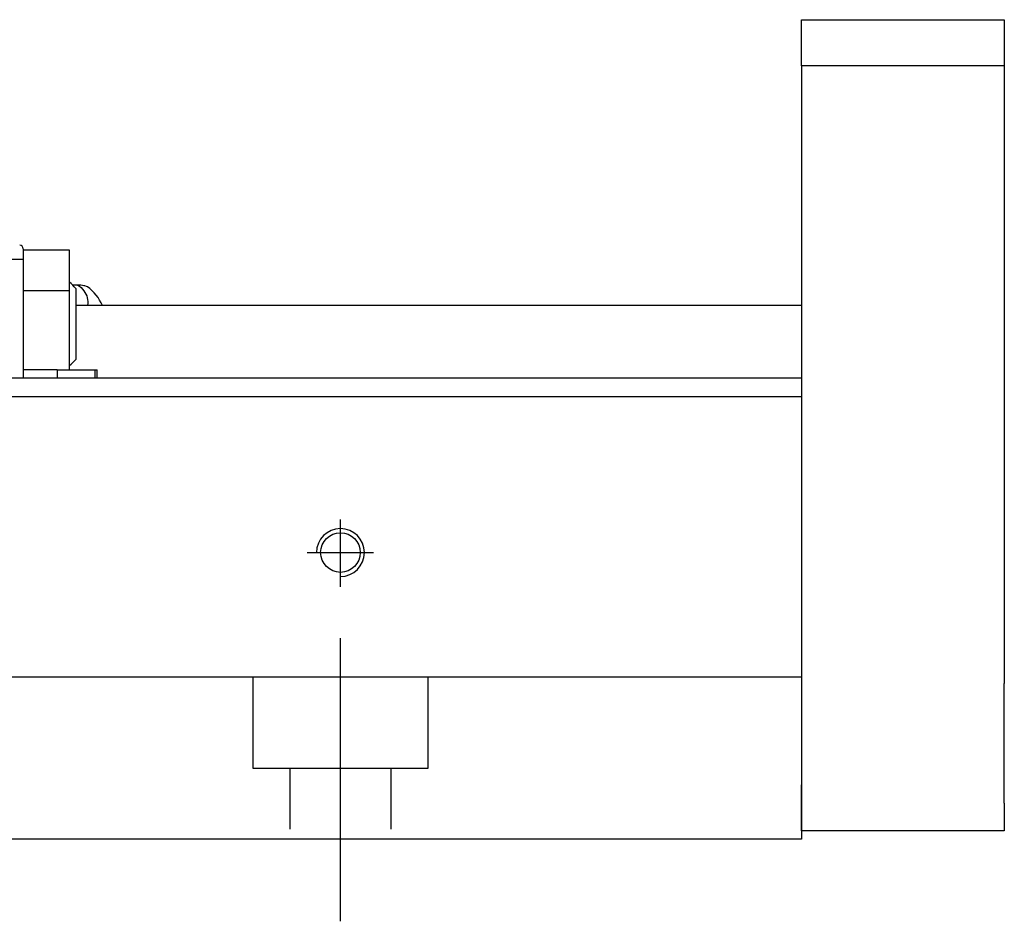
# Model space of a CAD drawing. Header units: millimetres. Extents: x -212 to 3135, y -1694 to 860.
# Tile 564 of 565: x 1145 to 1199, y -414 to -365. Entities that reach past the tile are written whole.
import ezdxf
from ezdxf.lldxf.tags import DXFTag

# ---------------------------------------------------------------- set-up
doc = ezdxf.new("R2010")
doc.units = ezdxf.units.MM
doc.layers.add('2', color=7, linetype='CONTINUOUS', true_color=0xffffff)
tags = doc.linetypes.add('DASHED', pattern=[25.72, 12.86, -12.86]).pattern_tags.tags
tags[6:7] = [DXFTag(74, 4), DXFTag(75, 0), DXFTag(340, '0'), DXFTag(46, 0.0), DXFTag(50, 0.0), DXFTag(44, 0.0), DXFTag(45, 0.0)]
tags[4:5] = [DXFTag(74, 4), DXFTag(75, 0), DXFTag(340, '0'), DXFTag(46, 0.0), DXFTag(50, 0.0), DXFTag(44, 0.0), DXFTag(45, 0.0)]

msp = doc.modelspace()

# ---------------------------------------------------------------- linework, layer by layer
at = {"layer": '2', "linetype": 'Continuous'}
for p, q in [((1187.576, -365.421), (1198.576, -365.421)), ((1187.576, -367.921), (1187.576, -365.421)), ((1198.576, -365.421), (1198.576, -367.921)), ((1198.576, -367.921), (1187.576, -367.921)), ((1187.576, -367.921), (1187.576, -406.92)), ((1198.576, -367.921), (1198.576, -385.92)), ((1145.377, -377.85), (1145.377, -377.92)), ((1145.377, -377.92), (1145.377, -378.42)), ((1147.877, -377.92), (1145.377, -377.92)), ((1147.877, -380.12), (1147.877, -377.92)), ((1145.377, -378.42), (1076.377, -378.42)), ((1145.377, -378.42), (1145.377, -384.872)), ((1147.877, -380.12), (1145.377, -380.12)), ((1147.877, -383.42), (1147.877, -380.12)), ((1148.335, -379.811), (1148.05, -379.811)), ((1148.227, -379.995), (1148.227, -381.92)), ((1187.576, -380.92), (1148.227, -380.92)), ((1148.227, -381.92), (1148.227, -383.845)), ((1147.877, -384.42), (1147.877, -383.42)), ((1147.223, -384.42), (1145.377, -384.42)), ((1147.223, -384.42), (1149.263, -384.42)), ((1147.223, -384.42), (1147.223, -384.872)), ((1149.263, -384.42), (1149.377, -384.42)), ((1149.263, -384.42), (1149.263, -384.872)), ((1149.377, -384.872), (1149.377, -384.42)), ((1187.576, -384.872), (1111.824, -384.872)), ((1187.576, -385.872), (1037.576, -385.872)), ((1187.576, -385.872), (1187.576, -400.573)), ((1198.576, -392.42), (1198.576, -401.42)), ((1187.576, -400.573), (1187.576, -401.072)), ((1187.576, -401.072), (1107.67, -401.072)), ((1187.576, -401.072), (1187.576, -407.872)), ((1187.576, -409.42), (1187.576, -406.92)), ((1187.576, -407.872), (1187.576, -409.872)), ((1198.576, -407.92), (1198.576, -409.42)), ((1198.576, -409.42), (1187.576, -409.42)), ((1187.576, -409.872), (1105.414, -409.872))]:
    msp.add_line(p, q, dxfattribs=at)
at = {"layer": '2', "linetype": 'DASHED'}
for p, q in [((1145.377, -377.92), (1145.377, -377.92)), ((1145.377, -378.02), (1145.377, -378.02)), ((1147.877, -377.92), (1147.877, -377.92)), ((1187.576, -384.872), (1187.576, -385.872))]:
    msp.add_line(p, q, dxfattribs=at)
at = {"layer": '2', "ltscale": 0.5}
for p, q in [((1162.576, -396.187), (1162.576, -392.522)), ((1160.776, -394.322), (1164.376, -394.322)), ((1162.576, -414.322), (1162.576, -398.962))]:
    msp.add_line(p, q, dxfattribs=at)
at = {"layer": '2', "linetype": 'DASHED', "ltscale": 0.1}
for p, q in [((1157.826, -401.072), (1157.826, -406.022)), ((1167.326, -406.022), (1167.326, -401.072)), ((1157.826, -406.022), (1167.326, -406.022)), ((1159.826, -406.022), (1159.826, -409.322)), ((1165.326, -409.322), (1165.326, -406.022))]:
    msp.add_line(p, q, dxfattribs=at)
at = {"layer": '2', "linetype": 'Continuous'}
msp.add_circle((1162.576, -394.322), 1.075, dxfattribs=at)
for centre, radius, start, end in [((1145.177, -377.85), 0.2, 0, 88.5), ((1146.088, -381.877), 2.85, 41.3431, 51.1006), ((1147.377, -381.919), 2.5, 23.5613, 53.5675), ((1146.088, -381.962), 2.85, 308.8994, 318.6569)]:
    msp.add_arc(centre, radius, start, end, dxfattribs=at)
at = {"layer": '2'}
msp.add_arc((1162.576, -394.322), 1.3, 270, 180, dxfattribs=at)
at = {"layer": '2', "linetype": 'Continuous'}
for points, knots in [([(1148.863, -379.908), (1148.84, -379.891), (1148.789, -379.875), (1148.638, -379.844), (1148.535, -379.83), (1148.388, -379.816), (1148.362, -379.813), (1148.335, -379.811)], [0, 0, 0, 0, 0.448024, 0.448024, 0.905631, 0.905631, 1, 1, 1, 1]), ([(1148.335, -379.811), (1148.464, -379.898), (1148.577, -380.004), (1148.75, -380.237), (1148.812, -380.367), (1148.88, -380.633), (1148.886, -380.773), (1148.863, -380.912), (1148.863, -380.916), (1148.862, -380.92)], [0, 0, 0, 0, 0.33014, 0.33014, 0.660281, 0.660281, 0.990421, 0.990421, 1, 1, 1, 1]), ([(1198.576, -385.92), (1198.576, -385.92), (1198.576, -385.935), (1198.576, -385.994), (1198.576, -386.039), (1198.576, -386.157), (1198.576, -386.23), (1198.576, -386.402), (1198.576, -386.502), (1198.576, -386.724), (1198.576, -386.847), (1198.576, -387.113), (1198.576, -387.256), (1198.576, -387.559), (1198.576, -387.718), (1198.576, -388.049), (1198.576, -388.221), (1198.576, -388.57), (1198.576, -388.749), (1198.576, -389.108), (1198.576, -389.289), (1198.576, -389.647), (1198.576, -389.826), (1198.576, -390.174), (1198.576, -390.344), (1198.576, -390.672), (1198.576, -390.83), (1198.576, -391.129), (1198.576, -391.271), (1198.576, -391.532), (1198.576, -391.653), (1198.576, -391.87), (1198.576, -391.967), (1198.576, -392.134), (1198.576, -392.204), (1198.576, -392.312), (1198.576, -392.352), (1198.576, -392.406), (1198.576, -392.42), (1198.576, -392.42)], [0, 0, 0, 0, 0.052926, 0.052926, 0.105852, 0.105852, 0.158778, 0.158778, 0.211704, 0.211704, 0.26463, 0.26463, 0.317556, 0.317556, 0.370482, 0.370482, 0.423408, 0.423408, 0.476333, 0.476333, 0.529259, 0.529259, 0.582185, 0.582185, 0.635111, 0.635111, 0.688037, 0.688037, 0.740963, 0.740963, 0.793889, 0.793889, 0.846815, 0.846815, 0.899741, 0.899741, 0.949242, 0.949242, 1, 1, 1, 1]), ([(1198.576, -407.92), (1198.576, -407.92), (1198.576, -407.905), (1198.576, -407.845), (1198.576, -407.801), (1198.576, -407.683), (1198.576, -407.61), (1198.576, -407.438), (1198.576, -407.338), (1198.576, -407.116), (1198.576, -406.993), (1198.576, -406.727), (1198.576, -406.584), (1198.576, -406.281), (1198.576, -406.121), (1198.576, -405.791), (1198.576, -405.619), (1198.576, -405.27), (1198.576, -405.091), (1198.576, -404.732), (1198.576, -404.551), (1198.576, -404.193), (1198.576, -404.014), (1198.576, -403.666), (1198.576, -403.496), (1198.576, -403.168), (1198.576, -403.009), (1198.576, -402.71), (1198.576, -402.569), (1198.576, -402.307), (1198.576, -402.186), (1198.576, -401.969), (1198.576, -401.872), (1198.576, -401.706), (1198.576, -401.636), (1198.576, -401.528), (1198.576, -401.488), (1198.576, -401.434), (1198.576, -401.42), (1198.576, -401.42)], [0, 0, 0, 0, 0.052926, 0.052926, 0.105852, 0.105852, 0.158778, 0.158778, 0.211704, 0.211704, 0.26463, 0.26463, 0.317556, 0.317556, 0.370482, 0.370482, 0.423408, 0.423408, 0.476333, 0.476333, 0.529259, 0.529259, 0.582185, 0.582185, 0.635111, 0.635111, 0.688037, 0.688037, 0.740963, 0.740963, 0.793889, 0.793889, 0.846815, 0.846815, 0.899741, 0.899741, 0.949242, 0.949242, 1, 1, 1, 1])]:
    msp.add_open_spline(points, degree=3, knots=knots, dxfattribs=at)

doc.saveas('drawing.dxf')
